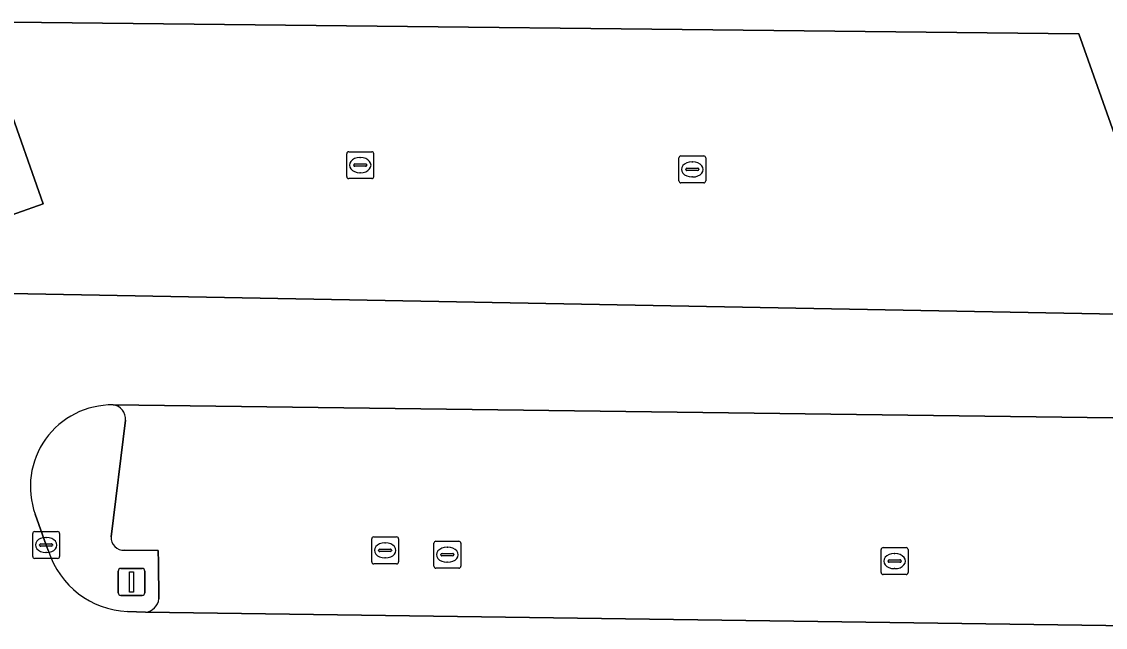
# Model space of a CAD drawing. Extents: x 157692 to 159674, y 381452 to 383291.
# Drawn here: x 159373.09 to 159413.35, y 382801.51 to 382824 of the extents above; entities that cross this region are included whole.
import ezdxf

# ---------------------------------------------------------------- set-up
doc = ezdxf.new("R2010")
doc.units = 0
for name, color, linetype in [('IMGEO_Groenvoorziening', 7, 'Continuous'), ('IMGEO_Kolk', 7, 'Continuous'), ('IMGEO_Lichtmast', 7, 'Continuous'), ('IMGEO_Parkeervlak_gesloten', 7, 'Continuous'), ('IMGEO_Rijbaan_lokaal_gesloten', 7, 'Continuous'), ('IMGEO_Rioolput', 7, 'Continuous')]:
    doc.layers.add(name, color=color, linetype=linetype)

msp = doc.modelspace()

# ---------------------------------------------------------------- linework, layer by layer
at = {"layer": 'IMGEO_Groenvoorziening'}
for points in [[(159376.413, 382804.87), (159376.947, 382809.199)], [(159373.597, 382805.71), (159374.004, 382804.565), (159374.095, 382804.338)], [(159378.19, 382802.569), (159378.175, 382803.913), (159378.163, 382804.365), (159376.916, 382804.371)], [(159377.022, 382802.098), (159377.69, 382802.073)]]:
    msp.add_lwpolyline(points, dxfattribs=at)
for centre, radius, start, end in [((159376.453, 382806.734), 3.034, 89.2302, 199.7239), ((159376.437, 382809.257), 0.514, 353.4735, 83.5755), ((159376.896, 382804.854), 0.483, 178.0954, 272.362), ((159377.156, 382805.305), 3.21, 197.531, 267.6161), ((159377.646, 382802.618), 0.547, 274.6658, 354.874)]:
    msp.add_arc(centre, radius, start, end, dxfattribs=at)
at = {"layer": 'IMGEO_Kolk'}
for p, q in [((159385.169, 382818.244), (159385.169, 382819.096)), ((159385.244, 382819.17), (159386.096, 382819.17)), ((159385.657, 382818.95), (159385.682, 382818.95)), ((159386.17, 382819.096), (159386.17, 382818.244)), ((159397.507, 382818.086), (159397.507, 382818.938)), ((159397.582, 382819.012), (159398.434, 382819.012)), ((159398.508, 382818.938), (159398.508, 382818.086)), ((159385.428, 382818.664), (159385.428, 382818.676)), ((159385.866, 382818.627), (159385.468, 382818.627)), ((159385.471, 382818.713), (159385.869, 382818.713)), ((159385.912, 382818.676), (159385.912, 382818.664)), ((159397.766, 382818.506), (159397.766, 382818.518)), ((159398.204, 382818.469), (159397.806, 382818.469)), ((159397.809, 382818.555), (159398.207, 382818.555)), ((159397.995, 382818.792), (159398.02, 382818.792)), ((159398.25, 382818.518), (159398.25, 382818.506)), ((159386.096, 382818.17), (159385.244, 382818.17)), ((159385.68, 382818.39), (159385.655, 382818.39)), ((159398.018, 382818.232), (159397.993, 382818.232)), ((159398.434, 382818.012), (159397.582, 382818.012)), ((159373.503, 382804.139), (159373.503, 382804.991)), ((159373.578, 382805.065), (159374.43, 382805.065)), ((159373.991, 382804.845), (159374.016, 382804.845)), ((159374.504, 382804.991), (159374.504, 382804.139)), ((159373.762, 382804.559), (159373.762, 382804.571)), ((159374.2, 382804.522), (159373.802, 382804.522)), ((159373.805, 382804.608), (159374.203, 382804.608)), ((159374.246, 382804.571), (159374.246, 382804.559)), ((159388.407, 382803.779), (159388.407, 382804.631)), ((159388.482, 382804.705), (159389.334, 382804.705)), ((159388.895, 382804.485), (159388.92, 382804.485)), ((159389.408, 382804.631), (159389.408, 382803.779)), ((159405.02, 382803.541), (159405.02, 382804.393)), ((159405.095, 382804.467), (159405.947, 382804.467)), ((159406.021, 382804.393), (159406.021, 382803.541)), ((159374.43, 382804.065), (159373.578, 382804.065)), ((159374.014, 382804.285), (159373.989, 382804.285)), ((159388.666, 382804.199), (159388.666, 382804.211)), ((159389.104, 382804.162), (159388.706, 382804.162)), ((159388.709, 382804.248), (159389.107, 382804.248)), ((159389.15, 382804.211), (159389.15, 382804.199)), ((159405.279, 382803.961), (159405.279, 382803.973)), ((159405.322, 382804.01), (159405.72, 382804.01)), ((159405.508, 382804.247), (159405.533, 382804.247)), ((159405.763, 382803.973), (159405.763, 382803.961)), ((159389.334, 382803.705), (159388.482, 382803.705)), ((159388.918, 382803.925), (159388.893, 382803.925)), ((159405.717, 382803.924), (159405.319, 382803.924)), ((159405.531, 382803.687), (159405.506, 382803.687)), ((159405.947, 382803.467), (159405.095, 382803.467))]:
    msp.add_line(p, q, dxfattribs=at)
for points in [[(159385.169, 382818.244), (159385.169, 382819.096)], [(159385.244, 382819.17), (159386.096, 382819.17)], [(159386.17, 382819.096), (159386.17, 382818.244)], [(159397.507, 382818.086), (159397.507, 382818.938)], [(159397.582, 382819.012), (159398.434, 382819.012)], [(159398.508, 382818.938), (159398.508, 382818.086)], [(159386.096, 382818.17), (159385.244, 382818.17)], [(159398.434, 382818.012), (159397.582, 382818.012)], [(159373.503, 382804.139), (159373.503, 382804.991)], [(159373.578, 382805.065), (159374.43, 382805.065)], [(159374.504, 382804.991), (159374.504, 382804.139)], [(159388.407, 382803.779), (159388.407, 382804.631)], [(159388.482, 382804.705), (159389.334, 382804.705)], [(159389.408, 382804.631), (159389.408, 382803.779)], [(159405.02, 382803.541), (159405.02, 382804.393)], [(159405.095, 382804.467), (159405.947, 382804.467)], [(159406.021, 382804.393), (159406.021, 382803.541)], [(159374.43, 382804.065), (159373.578, 382804.065)], [(159389.334, 382803.705), (159388.482, 382803.705)], [(159405.947, 382803.467), (159405.095, 382803.467)]]:
    msp.add_lwpolyline(points, dxfattribs=at)
for centre, radius, start, end in [((159385.246, 382819.094), 0.0765, 91.552, 178.448), ((159385.246, 382819.094), 0.0765, 91.552, 178.448), ((159386.094, 382819.094), 0.0765, 1.552, 88.448), ((159386.094, 382819.094), 0.0765, 1.552, 88.448), ((159397.584, 382818.936), 0.0765, 91.552, 178.448), ((159397.584, 382818.936), 0.0765, 91.552, 178.448), ((159398.432, 382818.936), 0.0765, 1.552, 88.448), ((159398.432, 382818.936), 0.0765, 1.552, 88.448), ((159385.468, 382818.673), 0.0403, 85.8775, 175.7526), ((159385.465, 382818.663), 0.0366, 178.938, 274.7102), ((159385.869, 382818.67), 0.043, 264.8664, 352.4533), ((159385.873, 382818.675), 0.0386, 1.7309, 96.639), ((159397.806, 382818.515), 0.0403, 85.8775, 175.7526), ((159397.803, 382818.505), 0.0366, 178.938, 274.7102), ((159398.207, 382818.512), 0.043, 264.8664, 352.4533), ((159398.211, 382818.517), 0.0386, 1.7309, 96.639), ((159385.246, 382818.246), 0.0765, 181.552, 268.448), ((159385.246, 382818.246), 0.0765, 181.552, 268.448), ((159386.094, 382818.246), 0.0765, 271.552, 358.448), ((159386.094, 382818.246), 0.0765, 271.552, 358.448), ((159397.584, 382818.088), 0.0765, 181.552, 268.448), ((159397.584, 382818.088), 0.0765, 181.552, 268.448), ((159398.432, 382818.088), 0.0765, 271.552, 358.448), ((159398.432, 382818.088), 0.0765, 271.552, 358.448), ((159373.58, 382804.989), 0.0765, 91.552, 178.448), ((159373.58, 382804.989), 0.0765, 91.552, 178.448), ((159374.428, 382804.989), 0.0765, 1.552, 88.448), ((159374.428, 382804.989), 0.0765, 1.552, 88.448), ((159373.802, 382804.568), 0.0403, 85.8775, 175.7526), ((159373.799, 382804.558), 0.0366, 178.938, 274.7102), ((159374.203, 382804.565), 0.043, 264.8664, 352.4533), ((159374.207, 382804.57), 0.0386, 1.7309, 96.639), ((159388.484, 382804.629), 0.0765, 91.552, 178.448), ((159388.484, 382804.629), 0.0765, 91.552, 178.448), ((159389.332, 382804.629), 0.0765, 1.552, 88.448), ((159389.332, 382804.629), 0.0765, 1.552, 88.448), ((159405.097, 382804.391), 0.0765, 91.552, 178.448), ((159405.097, 382804.391), 0.0765, 91.552, 178.448), ((159405.945, 382804.391), 0.0765, 1.552, 88.448), ((159405.945, 382804.391), 0.0765, 1.552, 88.448), ((159373.58, 382804.141), 0.0765, 181.552, 268.448), ((159373.58, 382804.141), 0.0765, 181.552, 268.448), ((159374.428, 382804.141), 0.0765, 271.552, 358.448), ((159374.428, 382804.141), 0.0765, 271.552, 358.448), ((159388.706, 382804.208), 0.0403, 85.8775, 175.7526), ((159388.703, 382804.198), 0.0366, 178.938, 274.7102), ((159389.107, 382804.205), 0.043, 264.8664, 352.4533), ((159389.111, 382804.21), 0.0386, 1.7309, 96.639), ((159405.319, 382803.97), 0.0403, 85.8775, 175.7526), ((159405.316, 382803.96), 0.0366, 178.938, 274.7102), ((159405.72, 382803.967), 0.043, 264.8664, 352.4533), ((159405.724, 382803.972), 0.0386, 1.7309, 96.639), ((159388.484, 382803.781), 0.0765, 181.552, 268.448), ((159388.484, 382803.781), 0.0765, 181.552, 268.448), ((159389.332, 382803.781), 0.0765, 271.552, 358.448), ((159389.332, 382803.781), 0.0765, 271.552, 358.448), ((159405.097, 382803.543), 0.0765, 181.552, 268.448), ((159405.097, 382803.543), 0.0765, 181.552, 268.448), ((159405.945, 382803.543), 0.0765, 271.552, 358.448), ((159405.945, 382803.543), 0.0765, 271.552, 358.448)]:
    msp.add_arc(centre, radius, start, end, dxfattribs=at)
for centre, major_axis, ratio, start_param, end_param in [((159385.656, 382818.67), (-0.387, 0.002), 0.722429, 4.712389, 7.853982), ((159385.681, 382818.67), (-0.39, 0.002), 0.717154, 1.570796, 4.712389), ((159397.994, 382818.512), (-0.387, 0.002), 0.722429, 4.712389, 7.853982), ((159398.019, 382818.512), (-0.39, 0.002), 0.717154, 1.570796, 4.712389), ((159373.99, 382804.565), (-0.387, 0.002), 0.722429, 4.712389, 7.853982), ((159374.015, 382804.565), (-0.39, 0.002), 0.717154, 1.570796, 4.712389), ((159388.894, 382804.205), (-0.387, 0.002), 0.722429, 4.712389, 7.853982), ((159388.919, 382804.205), (-0.39, 0.002), 0.717154, 1.570796, 4.712389), ((159405.507, 382803.967), (-0.387, 0.002), 0.722429, 4.712389, 7.853982), ((159405.532, 382803.967), (-0.39, 0.002), 0.717154, 1.570796, 4.712389)]:
    msp.add_ellipse(centre, major_axis=major_axis, ratio=ratio, start_param=start_param, end_param=end_param, dxfattribs=at)
at = {"layer": 'IMGEO_Lichtmast'}
for p, q in [((159376.679, 382802.795), (159376.679, 382803.595)), ((159376.679, 382803.595), (159376.679, 382802.795)), ((159376.779, 382803.695), (159377.569, 382803.695)), ((159377.569, 382803.695), (159376.779, 382803.695)), ((159377.669, 382803.595), (159377.669, 382802.795)), ((159377.669, 382802.795), (159377.669, 382803.595)), ((159377.569, 382802.695), (159376.779, 382802.695)), ((159376.779, 382802.695), (159377.569, 382802.695))]:
    msp.add_line(p, q, dxfattribs=at)
msp.add_lwpolyline([(159377.099, 382803.57), (159377.249, 382803.57), (159377.249, 382802.82), (159377.099, 382802.82), (159377.099, 382803.57)], dxfattribs=at)
for centre, start, end in [((159376.779, 382803.595), 90, 180), ((159376.779, 382803.595), 90, 180), ((159377.569, 382803.595), 0, 90), ((159377.569, 382803.595), 360, 90), ((159376.779, 382802.795), 180, 270), ((159376.779, 382802.795), 180, 270), ((159377.569, 382802.795), 270, 0), ((159377.569, 382802.795), 270, 0)]:
    msp.add_arc(centre, 0.1, start, end, dxfattribs=at)
at = {"layer": 'IMGEO_Parkeervlak_gesloten'}
for points in [[(159412.369, 382823.546), (159371.548, 382823.997), (159371.408, 382823.937)], [(159371.986, 382813.914), (159415.128, 382813.114), (159415.966, 382813.388), (159412.369, 382823.546)], [(159417.677, 382808.556), (159417.672, 382808.602), (159417.438, 382809.241), (159376.494, 382809.768)], [(159376.947, 382809.199), (159376.413, 382804.87)], [(159376.916, 382804.371), (159378.163, 382804.365), (159378.175, 382803.913), (159378.19, 382802.569)], [(159377.69, 382802.073), (159417.827, 382801.51)]]:
    msp.add_lwpolyline(points, dxfattribs=at)
msp.add_lwpolyline([(159373.888, 382817.233), (159371.918, 382816.542), (159370.547, 382820.451), (159372.517, 382821.142)], close=True, dxfattribs=at)
for centre, radius, start, end in [((159376.437, 382809.257), 0.514, 353.4735, 83.5755), ((159376.896, 382804.854), 0.483, 178.0954, 272.362), ((159377.646, 382802.618), 0.547, 274.6658, 354.874)]:
    msp.add_arc(centre, radius, start, end, dxfattribs=at)
at = {"layer": 'IMGEO_Rijbaan_lokaal_gesloten'}
for points in [[(159370.291, 382823.654), (159371.408, 382823.937), (159371.548, 382823.997), (159412.369, 382823.546), (159415.966, 382813.388)], [(159415.966, 382813.388), (159415.128, 382813.114), (159371.986, 382813.914)], [(159376.494, 382809.768), (159417.438, 382809.241), (159417.672, 382808.602), (159417.677, 382808.556), (159418.849, 382805.201), (159419.605, 382803.114)], [(159374.095, 382804.338), (159374.004, 382804.565), (159373.597, 382805.71)], [(159419.631, 382801.598), (159417.876, 382801.509), (159417.851, 382801.509), (159417.827, 382801.51), (159377.69, 382802.073), (159377.022, 382802.098)]]:
    msp.add_lwpolyline(points, dxfattribs=at)
msp.add_lwpolyline([(159373.888, 382817.233), (159372.517, 382821.142), (159370.547, 382820.451), (159371.918, 382816.542)], close=True, dxfattribs=at)
for centre, radius, start, end in [((159376.453, 382806.734), 3.034, 89.2302, 199.7239), ((159377.156, 382805.305), 3.21, 197.531, 267.6161)]:
    msp.add_arc(centre, radius, start, end, dxfattribs=at)
at = {"layer": 'IMGEO_Rioolput'}
for p, q in [((159386.096, 382803.94), (159386.096, 382804.792)), ((159386.171, 382804.866), (159387.023, 382804.866)), ((159387.097, 382804.792), (159387.097, 382803.94)), ((159386.355, 382804.36), (159386.355, 382804.372)), ((159386.398, 382804.409), (159386.796, 382804.409)), ((159386.584, 382804.646), (159386.609, 382804.646)), ((159386.839, 382804.372), (159386.839, 382804.36)), ((159386.793, 382804.323), (159386.395, 382804.323)), ((159386.607, 382804.086), (159386.582, 382804.086)), ((159387.023, 382803.866), (159386.171, 382803.866))]:
    msp.add_line(p, q, dxfattribs=at)
for points in [[(159386.096, 382803.94), (159386.096, 382804.792)], [(159386.171, 382804.866), (159387.023, 382804.866)], [(159387.097, 382804.792), (159387.097, 382803.94)], [(159387.023, 382803.866), (159386.171, 382803.866)]]:
    msp.add_lwpolyline(points, dxfattribs=at)
for centre, radius, start, end in [((159386.173, 382804.79), 0.0765, 91.552, 178.448), ((159386.173, 382804.79), 0.0765, 91.552, 178.448), ((159387.021, 382804.79), 0.0765, 1.552, 88.448), ((159387.021, 382804.79), 0.0765, 1.552, 88.448), ((159386.395, 382804.369), 0.0403, 85.8775, 175.7526), ((159386.392, 382804.359), 0.0366, 178.938, 274.7102), ((159386.796, 382804.366), 0.043, 264.8664, 352.4533), ((159386.8, 382804.371), 0.0386, 1.7309, 96.639), ((159386.173, 382803.942), 0.0765, 181.552, 268.448), ((159386.173, 382803.942), 0.0765, 181.552, 268.448), ((159387.021, 382803.942), 0.0765, 271.552, 358.448), ((159387.021, 382803.942), 0.0765, 271.552, 358.448)]:
    msp.add_arc(centre, radius, start, end, dxfattribs=at)
for centre, major_axis, ratio, start_param, end_param in [((159386.583, 382804.366), (-0.387, 0.002), 0.722429, 4.712389, 7.853982), ((159386.608, 382804.366), (-0.39, 0.002), 0.717154, 1.570796, 4.712389)]:
    msp.add_ellipse(centre, major_axis=major_axis, ratio=ratio, start_param=start_param, end_param=end_param, dxfattribs=at)

doc.saveas('drawing.dxf')
